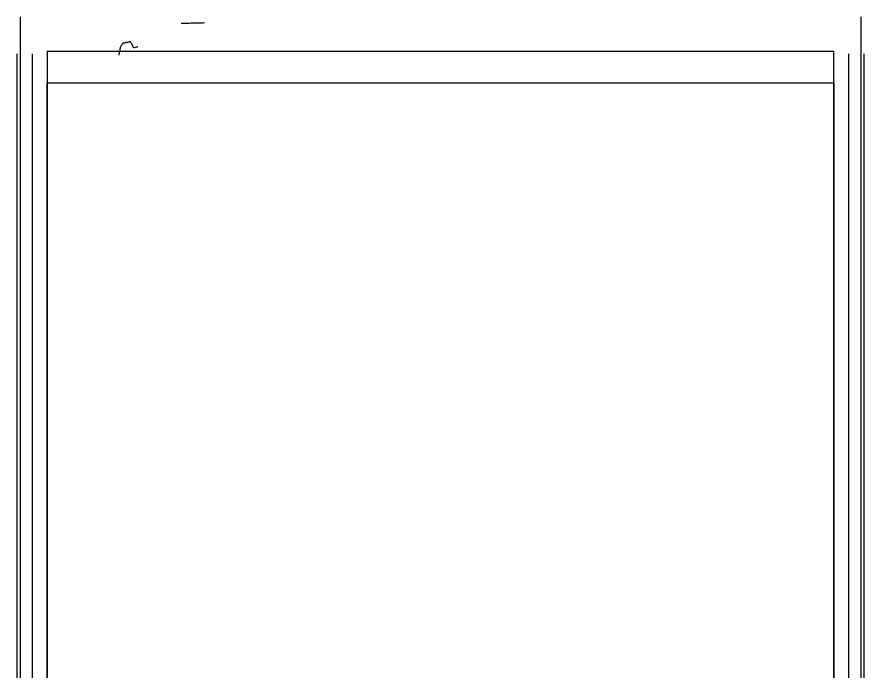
# Model space of a CAD drawing. Extents: x 1367903 to 1373764, y 376865 to 382130.
# Drawn here: x 1373543.9 to 1373763.9, y 377450.8 to 377620.4 of the extents above; entities that cross this region are included whole.
import ezdxf

# ---------------------------------------------------------------- set-up
doc = ezdxf.new("R2010")
doc.units = 0
doc.layers.add('R_Border', color=7, linetype='Continuous')
doc.layers.add('R_Border PE', color=7, linetype='Continuous')

msp = doc.modelspace()

# ---------------------------------------------------------------- linework, layer by layer
at = {"layer": 'R_Border'}
for p, q in [((1373544.72, 377620.35), (1373544.72, 377279.12)), ((1373763.12, 377620.35), (1373763.12, 377279.12)), ((1373551.75, 377611.47), (1373756.08, 377611.47)), ((1373551.75, 377611.47), (1373551.75, 377280.59)), ((1373756.08, 377280.59), (1373756.08, 377611.47))]:
    msp.add_line(p, q, dxfattribs=at)
at = {"layer": 'R_Border PE'}
for p, q in [((1373543.92, 377610.76), (1373543.92, 377288.8)), ((1373547.83, 377610.76), (1373547.83, 377288.8)), ((1373760, 377288.8), (1373760, 377610.76)), ((1373763.92, 377288.8), (1373763.92, 377610.76)), ((1373551.75, 377603.25), (1373756.08, 377603.25)), ((1373551.75, 377288.8), (1373551.75, 377603.25)), ((1373756.08, 377603.25), (1373756.08, 377288.8))]:
    msp.add_line(p, q, dxfattribs=at)
for points in [[(1373588.61, 377618.69), (1373588.56, 377618.69), (1373588.28, 377618.68), (1373588.15, 377618.68), (1373588.08, 377618.67), (1373587.92, 377618.67), (1373587.57, 377618.66), (1373587.24, 377618.65), (1373586.6, 377618.63)], [(1373589.06, 377618.7), (1373588.61, 377618.69)], [(1373592.63, 377618.79), (1373592.28, 377618.78), (1373592.08, 377618.78), (1373591.92, 377618.77), (1373591.69, 377618.76), (1373591.53, 377618.76), (1373591.34, 377618.75), (1373591.09, 377618.75), (1373590.9, 377618.74), (1373590.62, 377618.73), (1373590.52, 377618.73), (1373590.47, 377618.73), (1373590.25, 377618.72), (1373590.14, 377618.72), (1373589.92, 377618.71), (1373589.84, 377618.72), (1373589.42, 377618.7), (1373589.18, 377618.7), (1373589.06, 377618.7)], [(1373575.31, 377612.54), (1373575.29, 377612.55), (1373575.27, 377612.55), (1373575.25, 377612.55), (1373575.23, 377612.55), (1373575.2, 377612.55), (1373575.17, 377612.55), (1373575.15, 377612.55), (1373575.01, 377612.51), (1373574.89, 377612.48), (1373574.62, 377612.41), (1373574.41, 377612.36), (1373574.38, 377612.35), (1373574.36, 377612.35), (1373574.34, 377612.34), (1373574.33, 377612.34), (1373574.32, 377612.35), (1373574.29, 377612.35), (1373574.27, 377612.36), (1373574.24, 377612.38), (1373574.23, 377612.39), (1373574.21, 377612.4), (1373574.19, 377612.42), (1373574.17, 377612.45), (1373574.16, 377612.47), (1373574.14, 377612.5), (1373574.12, 377612.55), (1373574.03, 377612.76), (1373573.92, 377613), (1373573.81, 377613.23), (1373573.8, 377613.26), (1373573.79, 377613.28), (1373573.75, 377613.34), (1373573.72, 377613.39), (1373573.6, 377613.57), (1373573.52, 377613.69), (1373573.49, 377613.74), (1373573.47, 377613.76), (1373573.46, 377613.78), (1373573.43, 377613.81), (1373573.42, 377613.83), (1373573.4, 377613.84), (1373573.39, 377613.85), (1373573.36, 377613.87), (1373573.35, 377613.87), (1373573.32, 377613.88), (1373573.29, 377613.88), (1373573.28, 377613.88), (1373573.24, 377613.88), (1373573.14, 377613.86), (1373572.97, 377613.82), (1373572.77, 377613.77), (1373572.63, 377613.74), (1373572.52, 377613.72), (1373572.38, 377613.69), (1373572.26, 377613.66), (1373572.08, 377613.63), (1373571.86, 377613.58), (1373571.82, 377613.57), (1373571.69, 377613.54), (1373571.58, 377613.52), (1373571.54, 377613.51), (1373571.51, 377613.5), (1373571.49, 377613.5), (1373571.47, 377613.49), (1373571.46, 377613.49), (1373571.44, 377613.47), (1373571.42, 377613.46), (1373571.4, 377613.44), (1373571.37, 377613.42), (1373571.34, 377613.39), (1373571.32, 377613.35), (1373571.29, 377613.31), (1373571.25, 377613.26), (1373571.19, 377613.16), (1373571.1, 377613.02), (1373571.01, 377612.89), (1373570.92, 377612.75), (1373570.87, 377612.67), (1373570.83, 377612.62), (1373570.79, 377612.55), (1373570.78, 377612.54), (1373570.77, 377612.52), (1373570.77, 377612.5), (1373570.76, 377612.48), (1373570.75, 377612.46), (1373570.75, 377612.44), (1373570.74, 377612.42), (1373570.73, 377612.39), (1373570.73, 377612.37), (1373570.72, 377612.35), (1373570.72, 377612.33), (1373570.7, 377612.24), (1373570.66, 377612), (1373570.62, 377611.76), (1373570.6, 377611.65), (1373570.51, 377611.18), (1373570.49, 377611.04), (1373570.45, 377610.84), (1373570.4, 377610.54), (1373570.37, 377610.39)]]:
    msp.add_lwpolyline(points, dxfattribs=at)

doc.saveas('drawing.dxf')
